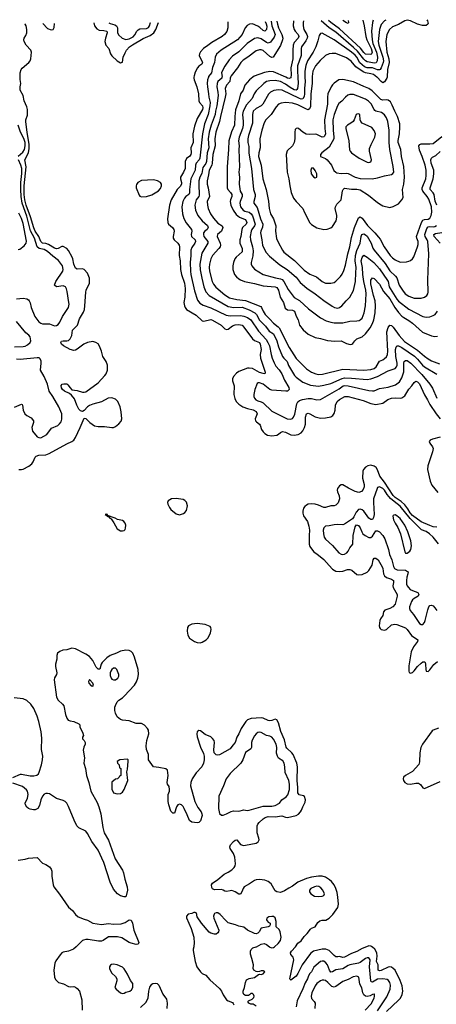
# Model space of a CAD drawing. Header units: inches. Extents: x 1649636 to 1815363, y 506543 to 641975.
# Tile 312 of 656: x 1670428 to 1675226, y 629338 to 640662. Entities that reach past the tile are written whole.
import ezdxf

# ---------------------------------------------------------------- set-up
doc = ezdxf.new("R2010")
doc.units = ezdxf.units.IN
doc.header["$MEASUREMENT"] = 0
for name, color, linetype in [('B6672', 7, 'Continuous'), ('B6673', 7, 'Continuous'), ('B6674', 7, 'Continuous')]:
    doc.layers.add(name, color=color, linetype=linetype)

msp = doc.modelspace()

# ---------------------------------------------------------------- linework, layer by layer
at = {"layer": 'B6672', "color": 5}
for points, elevation in [([(1671077, 630000), (1671048, 629972), (1670991, 629950), (1670930, 629937), (1670912, 629928), (1670893, 629907), (1670843, 629837), (1670832, 629810), (1670823, 629730), (1670830, 629650), (1670842, 629622), (1670876, 629590), (1670932, 629572), (1670990, 629544), (1671010, 629539), (1671050, 629541), (1671070, 629534), (1671090, 629521), (1671117, 629490), (1671144, 629390), (1671148, 629270)], 520), ([(1672434, 630000), (1672424, 629970), (1672425, 629955), (1672447, 629830), (1672469, 629770), (1672510, 629710), (1672530, 629692), (1672570, 629672), (1672619, 629619), (1672730, 629520), (1672750, 629490), (1672770, 629447), (1672811, 629390), (1672830, 629376), (1672877, 629357), (1672888, 629348), (1672893, 629333)], 540), ([(1673150, 629318), (1673118, 629338), (1673090, 629338), (1673066, 629350), (1673056, 629370), (1673062, 629378), (1673105, 629395), (1673125, 629415), (1673129, 629430), (1673121, 629450), (1673110, 629461), (1673090, 629461), (1673075, 629445), (1673061, 629439), (1673030, 629437), (1673009, 629449), (1673002, 629470), (1673002, 629490), (1673016, 629530), (1673027, 629590), (1673041, 629619), (1673070, 629636), (1673130, 629646), (1673179, 629681), (1673190, 629685), (1673210, 629682), (1673232, 629688), (1673249, 629710), (1673230, 629723), (1673210, 629724), (1673190, 629714), (1673170, 629711), (1673150, 629716), (1673126, 629730), (1673118, 629750), (1673121, 629790), (1673103, 629863), (1673085, 629915), (1673086, 629950), (1673093, 629967), (1673114, 629986), (1673150, 629997), (1673156, 630000)], 540), ([(1673303, 630000), (1673310, 629994), (1673330, 629987), (1673349, 629991), (1673361, 630000)], 540), ([(1674423, 630000), (1674370, 629981), (1674310, 629943), (1674250, 629921), (1674170, 629881), (1674150, 629876), (1674110, 629889), (1674090, 629883), (1674070, 629884), (1674050, 629898), (1673990, 629956), (1673953, 629973), (1673910, 629972), (1673810, 629949), (1673778, 629922), (1673681, 629790), (1673630, 629691), (1673610, 629663), (1673550, 629614), (1673541, 629621), (1673539, 629630), (1673584, 629850), (1673578, 629878), (1673551, 629911), (1673548, 629930), (1673558, 629950), (1673603, 629997), (1673605, 630000)], 520), ([(1674650, 629256), (1674790, 629384), (1674812, 629410), (1674831, 629450), (1674841, 629490), (1674832, 629550), (1674809, 629610), (1674750, 629730), (1674730, 629751), (1674710, 629764), (1674690, 629768), (1674670, 629764), (1674590, 629727), (1674570, 629724), (1674557, 629730), (1674555, 629790), (1674536, 629830), (1674546, 629890), (1674542, 629930), (1674516, 629970), (1674490, 629996), (1674482, 630000)], 520), ([(1674550, 629264), (1674656, 629424), (1674694, 629510), (1674697, 629557), (1674691, 629590), (1674673, 629613), (1674661, 629621), (1674610, 629632), (1674550, 629627), (1674490, 629594), (1674477, 629597), (1674470, 629606), (1674457, 629770), (1674462, 629850), (1674450, 629871), (1674430, 629871), (1674410, 629863), (1674350, 629818), (1674331, 629811), (1674230, 629792), (1674210, 629785), (1674150, 629747), (1674070, 629733), (1674030, 629711), (1674010, 629708), (1673994, 629730), (1673973, 629793), (1673955, 629815), (1673930, 629832), (1673910, 629835), (1673890, 629829), (1673814, 629766), (1673788, 629712), (1673769, 629690), (1673755, 629665), (1673743, 629630), (1673716, 629584), (1673690, 629515), (1673624, 629376), (1673610, 629309)], 540), ([(1674408, 629272), (1674477, 629343), (1674511, 629410), (1674515, 629430), (1674513, 629453), (1674510, 629456), (1674490, 629452), (1674464, 629436), (1674430, 629428), (1674410, 629433), (1674390, 629448), (1674379, 629470), (1674368, 629528), (1674343, 629570), (1674335, 629650), (1674310, 629662), (1674268, 629652), (1674210, 629622), (1674150, 629601), (1674070, 629541), (1674050, 629536), (1674023, 629543), (1673976, 629590), (1673950, 629610), (1673930, 629616), (1673910, 629616), (1673890, 629608), (1673850, 629577), (1673830, 629551), (1673793, 629470), (1673784, 629430), (1673790, 629403), (1673820, 629370), (1673832, 629350), (1673828, 629290)], 560), ([(1671821, 629299), (1671880, 629360), (1671906, 629410), (1671915, 629490), (1671927, 629533), (1671950, 629568), (1671963, 629577), (1671990, 629582), (1672010, 629576), (1672030, 629557), (1672075, 629455), (1672118, 629398), (1672125, 629350), (1672122, 629290)], 520)]:
    msp.add_lwpolyline(points, dxfattribs=dict(at, elevation=elevation))
at = {"layer": 'B6672', "color": 5, "elevation": 540}
msp.add_lwpolyline([(1671510, 629798), (1671486, 629794), (1671473, 629787), (1671464, 629770), (1671462, 629750), (1671468, 629730), (1671490, 629695), (1671530, 629658), (1671546, 629630), (1671546, 629606), (1671525, 629530), (1671538, 629510), (1671590, 629471), (1671610, 629463), (1671630, 629467), (1671650, 629477), (1671695, 629490), (1671716, 629504), (1671729, 629530), (1671730, 629575), (1671705, 629610), (1671670, 629684), (1671630, 629744), (1671610, 629764), (1671552, 629792)], close=True, dxfattribs=at)
at = {"layer": 'B6673', "color": 5}
for points, elevation in [([(1670419, 635490), (1670450, 635488), (1670470, 635492), (1670533, 635527), (1670567, 635553), (1670584, 635576), (1670605, 635630), (1670617, 635643), (1670648, 635652), (1670730, 635658), (1670769, 635671), (1670970, 635785), (1671030, 635809), (1671050, 635825), (1671070, 635856), (1671125, 635970), (1671170, 636078), (1671190, 636075), (1671235, 636030), (1671291, 635991), (1671330, 635983), (1671404, 635984), (1671490, 635973), (1671510, 635973), (1671530, 635982), (1671570, 636014), (1671597, 636043), (1671604, 636070), (1671597, 636150), (1671584, 636210), (1671558, 636270), (1671530, 636297), (1671490, 636312), (1671448, 636310), (1671370, 636267), (1671270, 636240), (1671230, 636223), (1671209, 636210), (1671170, 636169), (1671150, 636157), (1671130, 636162), (1671110, 636182), (1671085, 636230), (1671060, 636300), (1671025, 636345), (1671003, 636363), (1670944, 636390), (1670921, 636410), (1670910, 636426), (1670907, 636453), (1670919, 636470), (1670935, 636475), (1670970, 636474), (1670984, 636464), (1671008, 636428), (1671030, 636406), (1671090, 636398), (1671150, 636378), (1671170, 636377), (1671190, 636381), (1671330, 636487), (1671408, 636570), (1671422, 636590), (1671440, 636630), (1671440, 636690), (1671424, 636730), (1671384, 636790), (1671371, 636850), (1671347, 636907), (1671330, 636932), (1671306, 636950), (1671270, 636960), (1671210, 636951), (1671167, 636930), (1671090, 636873), (1671070, 636862), (1671050, 636859), (1671009, 636869), (1670933, 636910), (1670911, 636930), (1670902, 636950), (1670910, 636963), (1670930, 636969), (1670970, 636967), (1670990, 636974), (1671010, 636990), (1671027, 637030), (1671037, 637090), (1671093, 637150), (1671117, 637223), (1671162, 637298), (1671174, 637330), (1671180, 637370), (1671189, 637530), (1671193, 637550), (1671231, 637630), (1671232, 637690), (1671210, 637747), (1671170, 637789), (1671150, 637796), (1671090, 637793), (1671070, 637804), (1671052, 637850), (1671040, 637910), (1671032, 637930), (1670990, 638009), (1670971, 638031), (1670930, 638053), (1670913, 638053), (1670870, 638030), (1670850, 638026), (1670830, 638033), (1670758, 638078), (1670730, 638087), (1670690, 638093), (1670670, 638109), (1670648, 638170), (1670608, 638230), (1670590, 638267), (1670554, 638394), (1670503, 638530), (1670488, 638590), (1670481, 638650), (1670481, 638750), (1670502, 638970), (1670486, 639050), (1670529, 639131), (1670538, 639182), (1670539, 639230), (1670514, 639366), (1670498, 639490), (1670499, 639510), (1670517, 639563), (1670517, 639630), (1670510, 639661), (1670480, 639730), (1670469, 639789), (1670433, 639850), (1670432, 639890), (1670443, 639930), (1670435, 639975), (1670435, 640000)], 520), ([(1672435, 640000), (1672434, 639990), (1672437, 639970), (1672468, 639888), (1672487, 639810), (1672490, 639730), (1672499, 639710), (1672533, 639670), (1672537, 639650), (1672534, 639630), (1672473, 639527), (1672441, 639439), (1672421, 639350), (1672424, 639250), (1672397, 639190), (1672402, 639130), (1672398, 639110), (1672386, 639094), (1672350, 639065), (1672333, 639030), (1672332, 638950), (1672315, 638910), (1672279, 638850), (1672278, 638830), (1672291, 638790), (1672291, 638769), (1672276, 638744), (1672242, 638710), (1672173, 638590), (1672155, 638530), (1672131, 638370), (1672133, 638330), (1672141, 638310), (1672189, 638270), (1672202, 638250), (1672205, 638230), (1672194, 638170), (1672195, 638150), (1672206, 638130), (1672250, 638090), (1672263, 638070), (1672267, 638050), (1672263, 637950), (1672276, 637890), (1672280, 637790), (1672293, 637730), (1672325, 637630), (1672334, 637570), (1672330, 637470), (1672320, 637410), (1672324, 637370), (1672333, 637350), (1672350, 637329), (1672462, 637262), (1672530, 637199), (1672550, 637196), (1672630, 637212), (1672650, 637208), (1672747, 637150), (1672790, 637106), (1672810, 637097), (1672830, 637103), (1672880, 637140), (1672910, 637153), (1672950, 637158), (1672988, 637148), (1673010, 637124), (1673109, 636990), (1673132, 636972), (1673190, 636948), (1673199, 636930), (1673209, 636870), (1673197, 636810), (1673200, 636770), (1673248, 636630), (1673253, 636607), (1673250, 636590), (1673230, 636592), (1673190, 636606), (1673110, 636649), (1673070, 636655), (1673050, 636653), (1672950, 636614), (1672923, 636597), (1672890, 636560), (1672878, 636530), (1672877, 636510), (1672899, 636450), (1672893, 636350), (1672904, 636304), (1672920, 636270), (1672950, 636239), (1672996, 636210), (1673050, 636190), (1673115, 636175), (1673150, 636156), (1673161, 636130), (1673140, 636070), (1673143, 636050), (1673155, 636035), (1673190, 636010), (1673199, 635999), (1673214, 635950), (1673230, 635921), (1673250, 635902), (1673282, 635882), (1673330, 635875), (1673390, 635883), (1673410, 635894), (1673430, 635915), (1673453, 635927), (1673490, 635919), (1673550, 635888), (1673590, 635883), (1673634, 635890), (1673670, 635911), (1673690, 635934), (1673709, 635970), (1673718, 636010), (1673718, 636090), (1673730, 636128), (1673750, 636135), (1673770, 636129), (1673830, 636095), (1673890, 636079), (1673950, 636081), (1674010, 636095), (1674034, 636110), (1674049, 636131), (1674059, 636170), (1674063, 636230), (1674083, 636270), (1674110, 636294), (1674172, 636328), (1674210, 636330), (1674382, 636282), (1674470, 636246), (1674530, 636237), (1674608, 636252), (1674666, 636294), (1674710, 636310), (1674750, 636313), (1674810, 636308), (1674830, 636312), (1674863, 636337), (1674908, 636412), (1674943, 636450), (1674970, 636489), (1674990, 636503), (1675010, 636497), (1675030, 636473), (1675090, 636347), (1675125, 636290), (1675150, 636237), (1675223, 636130), (1675270, 636073)], 520), ([(1672601, 640000), (1672590, 639970), (1672586, 639930), (1672590, 639890), (1672603, 639810), (1672605, 639770), (1672621, 639710), (1672619, 639670), (1672599, 639570), (1672557, 639463), (1672532, 639348), (1672503, 639070), (1672493, 639050), (1672459, 639010), (1672451, 638990), (1672447, 638930), (1672400, 638830), (1672384, 638710), (1672385, 638670), (1672374, 638650), (1672342, 638630), (1672326, 638610), (1672308, 638570), (1672296, 638510), (1672301, 638430), (1672317, 638377), (1672345, 638325), (1672408, 638250), (1672411, 638230), (1672403, 638190), (1672406, 638170), (1672447, 638130), (1672453, 638110), (1672445, 638090), (1672410, 638042), (1672398, 638010), (1672399, 637950), (1672393, 637870), (1672395, 637770), (1672398, 637730), (1672442, 637542), (1672475, 637435), (1672503, 637403), (1672539, 637379), (1672630, 637349), (1672804, 637264), (1672850, 637256), (1672970, 637260), (1673010, 637253), (1673050, 637237), (1673090, 637209), (1673179, 637079), (1673265, 636985), (1673287, 636950), (1673304, 636910), (1673322, 636810), (1673334, 636770), (1673357, 636717), (1673378, 636678), (1673415, 636635), (1673445, 636590), (1673477, 636517), (1673528, 636430), (1673531, 636410), (1673511, 636390), (1673492, 636388), (1673330, 636402), (1673309, 636409), (1673230, 636470), (1673190, 636486), (1673173, 636487), (1673164, 636476), (1673137, 636410), (1673123, 636350), (1673124, 636330), (1673130, 636310), (1673147, 636290), (1673170, 636277), (1673210, 636267), (1673230, 636255), (1673330, 636160), (1673507, 636070), (1673550, 636066), (1673570, 636076), (1673582, 636090), (1673596, 636124), (1673618, 636242), (1673632, 636268), (1673650, 636281), (1673686, 636294), (1673750, 636305), (1673790, 636304), (1673850, 636290), (1673890, 636293), (1674105, 636415), (1674151, 636449), (1674170, 636454), (1674210, 636451), (1674450, 636396), (1674490, 636392), (1674510, 636395), (1674570, 636422), (1674670, 636436), (1674757, 636463), (1674802, 636498), (1674830, 636544), (1674850, 636610), (1674850, 636710), (1674857, 636730), (1674870, 636743), (1674890, 636741), (1674933, 636713), (1675060, 636580), (1675151, 636470), (1675183, 636423), (1675230, 636308)], 540), ([(1672757, 640000), (1672755, 639990), (1672711, 639950), (1672703, 639930), (1672697, 639890), (1672710, 639830), (1672712, 639790), (1672698, 639670), (1672682, 639610), (1672678, 639570), (1672632, 639450), (1672610, 639370), (1672599, 639290), (1672605, 639190), (1672586, 639130), (1672579, 639030), (1672572, 639008), (1672537, 638963), (1672526, 638894), (1672503, 638850), (1672492, 638810), (1672490, 638770), (1672496, 638644), (1672492, 638628), (1672461, 638590), (1672446, 638530), (1672452, 638472), (1672480, 638410), (1672529, 638349), (1672590, 638293), (1672599, 638270), (1672586, 638250), (1672561, 638230), (1672546, 638210), (1672543, 638190), (1672548, 638170), (1672595, 638110), (1672595, 638090), (1672525, 637975), (1672503, 637850), (1672505, 637785), (1672525, 637690), (1672549, 637590), (1672572, 637532), (1672610, 637488), (1672830, 637362), (1672892, 637352), (1672990, 637357), (1673070, 637325), (1673137, 637290), (1673153, 637273), (1673190, 637205), (1673259, 637139), (1673301, 637081), (1673350, 637047), (1673388, 636970), (1673410, 636901), (1673454, 636790), (1673468, 636768), (1673507, 636730), (1673524, 636684), (1673594, 636570), (1673612, 636550), (1673690, 636494), (1673777, 636457), (1673870, 636446), (1673930, 636457), (1674010, 636479), (1674143, 636537), (1674170, 636543), (1674250, 636540), (1674430, 636523), (1674470, 636530), (1674550, 636557), (1674670, 636624), (1674730, 636641), (1674750, 636652), (1674766, 636670), (1674773, 636687), (1674773, 636710), (1674759, 636790), (1674757, 636870), (1674763, 636897), (1674770, 636909), (1674790, 636909), (1674830, 636891), (1674973, 636793), (1675010, 636757), (1675065, 636690), (1675089, 636670), (1675230, 636585)], 560), ([(1672856, 640000), (1672852, 639990), (1672848, 639950), (1672811, 639910), (1672800, 639890), (1672796, 639870), (1672800, 639810), (1672796, 639770), (1672739, 639550), (1672729, 639490), (1672687, 639370), (1672677, 639290), (1672678, 639210), (1672654, 639110), (1672644, 639010), (1672639, 638990), (1672608, 638930), (1672602, 638878), (1672585, 638810), (1672587, 638770), (1672598, 638730), (1672613, 638630), (1672588, 638570), (1672589, 638530), (1672599, 638490), (1672626, 638430), (1672661, 638381), (1672710, 638323), (1672759, 638290), (1672767, 638270), (1672753, 638230), (1672707, 638190), (1672702, 638170), (1672736, 638090), (1672740, 638070), (1672735, 638050), (1672722, 638030), (1672648, 637950), (1672628, 637910), (1672613, 637850), (1672610, 637810), (1672614, 637770), (1672646, 637650), (1672660, 637620), (1672687, 637587), (1672790, 637498), (1672844, 637464), (1672930, 637444), (1673030, 637433), (1673203, 637363), (1673214, 637350), (1673230, 637308), (1673253, 637270), (1673310, 637218), (1673350, 637170), (1673405, 637130), (1673416, 637116), (1673530, 636891), (1673610, 636767), (1673730, 636646), (1673790, 636607), (1673838, 636590), (1673870, 636583), (1673915, 636585), (1674150, 636642), (1674390, 636631), (1674470, 636639), (1674508, 636652), (1674531, 636670), (1674570, 636735), (1674610, 636751), (1674630, 636765), (1674650, 636786), (1674664, 636810), (1674669, 636850), (1674657, 637070), (1674670, 637122), (1674690, 637147), (1674710, 637145), (1674730, 637127), (1674797, 637030), (1674860, 636960), (1675010, 636862), (1675090, 636791), (1675130, 636762), (1675170, 636740), (1675264, 636704)], 580), ([(1673114, 640000), (1673074, 639970), (1673020, 639910), (1673001, 639850), (1672970, 639810), (1672950, 639730), (1672914, 639626), (1672904, 639550), (1672903, 639450), (1672866, 639374), (1672836, 639270), (1672833, 639170), (1672818, 638970), (1672819, 638730), (1672826, 638710), (1672856, 638676), (1672869, 638650), (1672871, 638630), (1672855, 638590), (1672853, 638570), (1672860, 638530), (1672887, 638470), (1672922, 638422), (1672961, 638390), (1673023, 638363), (1673035, 638350), (1673042, 638330), (1673036, 638310), (1672994, 638270), (1672985, 638250), (1672974, 638170), (1672963, 638130), (1672962, 638090), (1672989, 638030), (1672988, 637992), (1672922, 637930), (1672907, 637910), (1672890, 637870), (1672883, 637830), (1672883, 637790), (1672903, 637730), (1672923, 637703), (1672950, 637681), (1672970, 637669), (1673017, 637650), (1673130, 637627), (1673230, 637600), (1673370, 637590), (1673390, 637582), (1673410, 637550), (1673426, 637470), (1673465, 637410), (1673485, 637345), (1673510, 637325), (1673570, 637321), (1673591, 637311), (1673610, 637252), (1673634, 637210), (1673649, 637150), (1673694, 637094), (1673750, 637044), (1673830, 637005), (1673890, 636995), (1673971, 636971), (1674056, 636964), (1674130, 636969), (1674190, 636937), (1674232, 636928), (1674251, 636929), (1674264, 636936), (1674288, 636970), (1674310, 636990), (1674370, 637016), (1674410, 637050), (1674462, 637118), (1674490, 637169), (1674506, 637210), (1674521, 637290), (1674527, 637370), (1674522, 637430), (1674503, 637490), (1674470, 637625), (1674473, 637667), (1674490, 637694), (1674510, 637685), (1674570, 637619), (1674616, 637536), (1674690, 637450), (1674747, 637350), (1674790, 637294), (1674830, 637253), (1674850, 637236), (1674910, 637203), (1674950, 637173), (1675067, 637067), (1675170, 637024), (1675210, 637017), (1675239, 637021)], 620), ([(1673629, 640000), (1673633, 639930), (1673628, 639872), (1673621, 639859), (1673610, 639851), (1673590, 639856), (1673543, 639883), (1673490, 639922), (1673430, 639952), (1673370, 639961), (1673310, 639960), (1673270, 639952), (1673240, 639930), (1673150, 639844), (1673129, 639811), (1673104, 639756), (1673039, 639681), (1673003, 639610), (1672992, 639570), (1673002, 639490), (1673002, 639450), (1672992, 639410), (1672954, 639310), (1672947, 639270), (1672956, 639210), (1672953, 639170), (1672958, 638970), (1672952, 638910), (1672959, 638850), (1672956, 638770), (1672965, 638690), (1672989, 638650), (1672991, 638630), (1672965, 638570), (1672962, 638550), (1672972, 638510), (1673000, 638470), (1673020, 638460), (1673070, 638449), (1673094, 638430), (1673107, 638407), (1673138, 638310), (1673133, 638290), (1673101, 638250), (1673092, 638230), (1673082, 638170), (1673086, 638130), (1673108, 638050), (1673115, 638005), (1673113, 637947), (1673092, 637870), (1673093, 637850), (1673100, 637830), (1673131, 637791), (1673230, 637733), (1673373, 637693), (1673430, 637682), (1673450, 637672), (1673471, 637650), (1673520, 637560), (1673590, 637467), (1673650, 637434), (1673755, 637335), (1673890, 637234), (1673959, 637199), (1674010, 637182), (1674050, 637176), (1674150, 637174), (1674230, 637193), (1674310, 637197), (1674336, 637204), (1674350, 637210), (1674370, 637230), (1674396, 637290), (1674410, 637370), (1674419, 637510), (1674413, 637550), (1674389, 637649), (1674378, 637730), (1674376, 637810), (1674359, 637890), (1674370, 637927), (1674390, 637954), (1674430, 637932), (1674505, 637870), (1674570, 637796), (1674663, 637663), (1674671, 637650), (1674684, 637590), (1674693, 637570), (1674769, 637449), (1674790, 637426), (1674910, 637334), (1675070, 637249), (1675110, 637241), (1675150, 637246), (1675190, 637259), (1675212, 637270), (1675238, 637310)], 640), ([(1673713, 640000), (1673715, 639950), (1673708, 639872), (1673709, 639810), (1673703, 639777), (1673690, 639750), (1673670, 639747), (1673650, 639756), (1673450, 639850), (1673410, 639854), (1673354, 639846), (1673317, 639830), (1673293, 639807), (1673227, 639690), (1673207, 639673), (1673150, 639642), (1673118, 639610), (1673107, 639570), (1673110, 639470), (1673061, 639330), (1673056, 639290), (1673057, 639250), (1673065, 639205), (1673067, 639127), (1673099, 638950), (1673119, 638710), (1673140, 638650), (1673141, 638630), (1673124, 638570), (1673126, 638550), (1673162, 638502), (1673201, 638370), (1673227, 638310), (1673225, 638275), (1673204, 638230), (1673200, 638210), (1673217, 638130), (1673223, 638070), (1673230, 638050), (1673265, 637985), (1673303, 637943), (1673424, 637844), (1673509, 637790), (1673610, 637700), (1673658, 637638), (1673734, 637574), (1673830, 637509), (1673930, 637431), (1674026, 637366), (1674053, 637350), (1674090, 637345), (1674110, 637351), (1674139, 637370), (1674187, 637430), (1674230, 637470), (1674272, 637548), (1674296, 637650), (1674297, 637750), (1674302, 637810), (1674292, 637890), (1674294, 637950), (1674312, 638008), (1674350, 638090), (1674362, 638170), (1674369, 638190), (1674390, 638198), (1674410, 638189), (1674431, 638171), (1674476, 638090), (1674496, 638036), (1674510, 638013), (1674636, 637856), (1674692, 637772), (1674754, 637714), (1674772, 637692), (1674798, 637610), (1674835, 637550), (1674868, 637510), (1674910, 637481), (1674970, 637458), (1675050, 637458), (1675089, 637471), (1675115, 637490), (1675127, 637510), (1675132, 637530), (1675127, 637670), (1675138, 637970), (1675127, 638110), (1675122, 638130), (1675098, 638170), (1675094, 638190), (1675118, 638262), (1675130, 638281), (1675150, 638284), (1675190, 638279), (1675210, 638282), (1675226, 638294)], 660), ([(1673795, 640000), (1673796, 639930), (1673782, 639810), (1673775, 639665), (1673765, 639635), (1673750, 639627), (1673730, 639632), (1673630, 639681), (1673570, 639700), (1673490, 639709), (1673438, 639702), (1673410, 639689), (1673380, 639660), (1673324, 639570), (1673264, 639510), (1673244, 639476), (1673216, 639390), (1673194, 639290), (1673196, 639190), (1673180, 639130), (1673179, 639090), (1673209, 638990), (1673228, 638830), (1673265, 638710), (1673294, 638574), (1673299, 638490), (1673318, 638430), (1673351, 638370), (1673376, 638290), (1673372, 638228), (1673386, 638146), (1673403, 638103), (1673454, 638010), (1673470, 637990), (1673593, 637893), (1673703, 637783), (1673770, 637737), (1673844, 637704), (1673910, 637649), (1673950, 637632), (1673970, 637630), (1674010, 637630), (1674050, 637641), (1674070, 637653), (1674124, 637710), (1674143, 637737), (1674162, 637778), (1674181, 637839), (1674208, 637970), (1674230, 638048), (1674250, 638157), (1674283, 638270), (1674330, 638383), (1674350, 638394), (1674370, 638380), (1674433, 638293), (1674518, 638210), (1674561, 638161), (1674578, 638138), (1674626, 638050), (1674695, 637950), (1674722, 637922), (1674750, 637901), (1674810, 637873), (1674884, 637876), (1674910, 637883), (1674930, 637894), (1674950, 637910), (1674966, 637934), (1675010, 638051), (1675015, 638075), (1675015, 638110), (1675000, 638150), (1674999, 638170), (1675053, 638330), (1675070, 638356), (1675090, 638364), (1675131, 638369), (1675150, 638378), (1675167, 638410), (1675173, 638447), (1675169, 638510), (1675139, 638599), (1675122, 638630), (1675071, 638690), (1675063, 638710), (1675064, 638730), (1675104, 638830), (1675109, 638870), (1675108, 638930), (1675097, 638990), (1675064, 639090), (1675030, 639162), (1675026, 639210), (1675035, 639225), (1675050, 639233), (1675150, 639233), (1675190, 639239), (1675290, 639319)], 680), ([(1673551, 640000), (1673550, 639994), (1673530, 639986), (1673510, 639991), (1673491, 640000)], 620), ([(1674658, 640000), (1674657, 639990), (1674630, 639947), (1674610, 639937), (1674590, 639950), (1674545, 640000)], 680), ([(1670410, 639093), (1670463, 639137), (1670485, 639170), (1670492, 639210), (1670490, 639250), (1670477, 639297), (1670437, 639370), (1670409, 639450)], 540), ([(1670390, 637453), (1670470, 637459), (1670510, 637451), (1670530, 637441), (1670537, 637430), (1670550, 637405), (1670562, 637350), (1670602, 637250), (1670647, 637187), (1670670, 637170), (1670690, 637164), (1670770, 637164), (1670830, 637140), (1670850, 637145), (1670870, 637157), (1670890, 637185), (1670920, 637250), (1670989, 637350), (1670997, 637390), (1670995, 637410), (1670974, 637534), (1670967, 637567), (1670956, 637590), (1670930, 637600), (1670850, 637590), (1670830, 637610), (1670844, 637650), (1670923, 637770), (1670929, 637790), (1670921, 637830), (1670874, 637894), (1670810, 637942), (1670750, 637997), (1670710, 638017), (1670651, 638031), (1670628, 638048), (1670599, 638150), (1670554, 638234), (1670510, 638401), (1670456, 638550), (1670445, 638630), (1670441, 638710), (1670443, 638790), (1670453, 638893), (1670453, 638950), (1670442, 638990), (1670413, 639050)], 540), ([(1675232, 638530), (1675214, 638574), (1675200, 638650), (1675190, 638670), (1675156, 638710), (1675153, 638730), (1675189, 638830), (1675197, 638890), (1675196, 638930), (1675168, 639010), (1675164, 639050), (1675169, 639071), (1675180, 639080), (1675219, 639101), (1675270, 639147)], 660), ([(1670410, 638018), (1670430, 638022), (1670479, 638061), (1670502, 638090), (1670505, 638115), (1670470, 638316), (1670450, 638377), (1670417, 638437)], 560), ([(1675268, 638090), (1675200, 638170), (1675197, 638190), (1675217, 638203), (1675290, 638216)], 640), ([(1670370, 636901), (1670470, 636903), (1670490, 636907), (1670517, 636923), (1670547, 636950), (1670558, 636970), (1670550, 637015), (1670534, 637034), (1670500, 637060), (1670390, 637191)], 540), ([(1670370, 636204), (1670450, 636239), (1670456, 636236), (1670461, 636230), (1670468, 636170), (1670489, 636130), (1670511, 636111), (1670561, 636082), (1670586, 636050), (1670588, 636030), (1670568, 635970), (1670576, 635930), (1670630, 635866), (1670650, 635855), (1670670, 635854), (1670740, 635890), (1670795, 635965), (1670866, 635994), (1670888, 636012), (1670904, 636036), (1670913, 636067), (1670915, 636130), (1670880, 636210), (1670810, 636330), (1670768, 636390), (1670750, 636470), (1670710, 636560), (1670668, 636630), (1670677, 636710), (1670674, 636734), (1670663, 636763), (1670651, 636771), (1670630, 636774), (1670435, 636755), (1670390, 636756)], 540), ([(1675270, 635859), (1675182, 635838), (1675155, 635825), (1675142, 635810), (1675151, 635790), (1675183, 635750), (1675191, 635730), (1675182, 635690), (1675126, 635530), (1675125, 635490), (1675153, 635353), (1675173, 635310), (1675243, 635223)], 520), ([(1675230, 634826), (1675190, 634831), (1675150, 634843), (1675050, 634887), (1674950, 634959), (1674923, 634990), (1674897, 635037), (1674862, 635082), (1674819, 635119), (1674750, 635168), (1674729, 635190), (1674630, 635343), (1674574, 635410), (1674550, 635483), (1674534, 635510), (1674510, 635527), (1674470, 635537), (1674436, 635530), (1674410, 635515), (1674386, 635490), (1674379, 635470), (1674377, 635390), (1674395, 635315), (1674395, 635290), (1674383, 635257), (1674364, 635236), (1674335, 635225), (1674290, 635234), (1674213, 635273), (1674150, 635312), (1674130, 635314), (1674110, 635302), (1674087, 635270), (1674083, 635250), (1674086, 635230), (1674106, 635186), (1674111, 635150), (1674095, 635105), (1674070, 635080), (1674050, 635072), (1674010, 635069), (1673950, 635050), (1673930, 635051), (1673870, 635077), (1673830, 635089), (1673790, 635093), (1673751, 635089), (1673730, 635080), (1673710, 635062), (1673698, 635042), (1673688, 635010), (1673688, 634988), (1673696, 634956), (1673742, 634890), (1673758, 634838), (1673764, 634790), (1673760, 634730), (1673763, 634630), (1673770, 634604), (1673810, 634546), (1673870, 634504), (1673930, 634455), (1673990, 634383), (1674030, 634343), (1674070, 634321), (1674110, 634315), (1674150, 634321), (1674202, 634338), (1674230, 634338), (1674251, 634331), (1674310, 634282), (1674330, 634277), (1674370, 634281), (1674430, 634308), (1674450, 634327), (1674485, 634390), (1674497, 634450), (1674510, 634468), (1674530, 634470), (1674556, 634450), (1674602, 634370), (1674610, 634350), (1674618, 634290), (1674630, 634264), (1674650, 634247), (1674710, 634227), (1674733, 634213), (1674733, 634190), (1674725, 634150), (1674727, 634130), (1674775, 634050), (1674776, 634030), (1674761, 633970), (1674750, 633941), (1674726, 633910), (1674690, 633889), (1674633, 633870), (1674617, 633850), (1674608, 633810), (1674582, 633770), (1674574, 633750), (1674568, 633690), (1674571, 633671), (1674578, 633658), (1674591, 633650), (1674630, 633641), (1674650, 633647), (1674710, 633702), (1674749, 633711), (1674770, 633707), (1674870, 633667), (1674890, 633648), (1674938, 633578), (1675011, 633530), (1675009, 633510), (1674963, 633450), (1674937, 633390), (1674910, 633230), (1674909, 633169), (1674913, 633153), (1674930, 633146), (1674950, 633154), (1674970, 633172), (1675010, 633224), (1675050, 633263), (1675070, 633277), (1675078, 633278), (1675090, 633278), (1675096, 633270), (1675101, 633250), (1675103, 633190), (1675109, 633169), (1675130, 633167), (1675150, 633185), (1675195, 633245), (1675239, 633281)], 520), ([(1675250, 634632), (1675189, 634710), (1675148, 634750), (1675110, 634775), (1675055, 634795), (1675034, 634814), (1674924, 634924), (1674810, 635068), (1674739, 635119), (1674696, 635156), (1674660, 635200), (1674630, 635249), (1674610, 635269), (1674570, 635288), (1674550, 635280), (1674543, 635270), (1674503, 635150), (1674501, 635110), (1674509, 634971), (1674504, 634936), (1674490, 634912), (1674470, 634913), (1674450, 634930), (1674390, 635011), (1674370, 635026), (1674350, 635032), (1674330, 635027), (1674301, 634999), (1674276, 634944), (1674259, 634921), (1674170, 634859), (1674150, 634854), (1674090, 634857), (1674050, 634853), (1673990, 634839), (1673950, 634836), (1673941, 634830), (1673930, 634817), (1673924, 634790), (1673926, 634750), (1673936, 634710), (1673950, 634687), (1674030, 634615), (1674103, 634530), (1674130, 634513), (1674150, 634510), (1674170, 634516), (1674195, 634530), (1674210, 634548), (1674231, 634589), (1674263, 634630), (1674269, 634730), (1674292, 634828), (1674308, 634852), (1674330, 634846), (1674350, 634816), (1674368, 634770), (1674381, 634750), (1674406, 634730), (1674450, 634707), (1674470, 634706), (1674490, 634722), (1674530, 634784), (1674550, 634784), (1674570, 634770), (1674608, 634730), (1674631, 634691), (1674673, 634570), (1674685, 634510), (1674715, 634450), (1674733, 634373), (1674744, 634350), (1674776, 634336), (1674869, 634329), (1674895, 634315), (1674900, 634310), (1674899, 634290), (1674887, 634250), (1674881, 634210), (1674884, 634170), (1674891, 634150), (1674904, 634130), (1674925, 634110), (1674950, 634095), (1675012, 634072), (1675023, 634050), (1675018, 634030), (1674970, 634005), (1674952, 633990), (1674940, 633970), (1674918, 633910), (1674917, 633890), (1674926, 633866), (1674962, 633822), (1675030, 633716), (1675050, 633704), (1675070, 633707), (1675090, 633730), (1675098, 633750), (1675126, 633874), (1675139, 633910), (1675150, 633923), (1675170, 633930), (1675190, 633921), (1675210, 633899), (1675230, 633865)], 540), ([(1673605, 630000), (1673630, 630039), (1673670, 630066), (1673703, 630117), (1673738, 630150), (1673778, 630202), (1673790, 630212), (1673831, 630230), (1673862, 630278), (1673884, 630296), (1673910, 630304), (1673953, 630307), (1673990, 630329), (1674035, 630370), (1674090, 630450), (1674099, 630490), (1674093, 630570), (1674084, 630624), (1674070, 630670), (1674051, 630711), (1674020, 630750), (1673997, 630770), (1673950, 630798), (1673910, 630812), (1673870, 630813), (1673790, 630801), (1673730, 630785), (1673630, 630743), (1673570, 630697), (1673526, 630674), (1673479, 630641), (1673430, 630624), (1673390, 630633), (1673370, 630644), (1673323, 630723), (1673290, 630749), (1673250, 630764), (1673190, 630773), (1673150, 630770), (1673130, 630762), (1673076, 630724), (1673014, 630690), (1673000, 630670), (1672987, 630630), (1672970, 630603), (1672950, 630604), (1672910, 630630), (1672870, 630645), (1672850, 630644), (1672810, 630634), (1672790, 630638), (1672770, 630652), (1672750, 630659), (1672670, 630654), (1672647, 630667), (1672640, 630680), (1672637, 630710), (1672648, 630732), (1672710, 630774), (1672784, 630836), (1672830, 630859), (1672870, 630885), (1672896, 630910), (1672908, 630930), (1672913, 630953), (1672905, 631030), (1672890, 631071), (1672850, 631130), (1672848, 631150), (1672856, 631170), (1672890, 631210), (1672910, 631226), (1672930, 631228), (1672970, 631175), (1673005, 631165), (1673030, 631166), (1673150, 631190), (1673173, 631207), (1673184, 631230), (1673183, 631250), (1673164, 631310), (1673164, 631390), (1673169, 631410), (1673184, 631430), (1673231, 631470), (1673254, 631486), (1673290, 631498), (1673370, 631493), (1673446, 631506), (1673488, 631488), (1673510, 631486), (1673611, 631509), (1673637, 631523), (1673662, 631550), (1673674, 631570), (1673687, 631610), (1673716, 631664), (1673719, 631690), (1673706, 631726), (1673695, 631735), (1673648, 631748), (1673630, 631770), (1673631, 631831), (1673623, 631910), (1673628, 632070), (1673620, 632110), (1673576, 632210), (1673561, 632230), (1673503, 632283), (1673495, 632295), (1673478, 632378), (1673437, 632477), (1673410, 632576), (1673390, 632610), (1673370, 632616), (1673330, 632601), (1673310, 632599), (1673290, 632603), (1673230, 632630), (1673210, 632633), (1673094, 632626), (1673050, 632610), (1673031, 632589), (1672979, 632510), (1672953, 632450), (1672927, 632410), (1672909, 632350), (1672881, 632319), (1672850, 632274), (1672730, 632208), (1672710, 632202), (1672690, 632205), (1672668, 632230), (1672665, 632265), (1672673, 632350), (1672667, 632370), (1672650, 632393), (1672630, 632412), (1672562, 632442), (1672510, 632484), (1672490, 632486), (1672472, 632470), (1672466, 632450), (1672470, 632415), (1672510, 632295), (1672543, 632223), (1672552, 632190), (1672552, 632150), (1672543, 632110), (1672525, 632070), (1672459, 632001), (1672414, 631930), (1672400, 631890), (1672394, 631850), (1672443, 631670), (1672481, 631601), (1672518, 631550), (1672527, 631530), (1672529, 631510), (1672510, 631447), (1672490, 631428), (1672470, 631425), (1672410, 631434), (1672384, 631450), (1672358, 631518), (1672323, 631590), (1672310, 631612), (1672290, 631631), (1672270, 631638), (1672248, 631630), (1672234, 631610), (1672210, 631535), (1672190, 631534), (1672170, 631559), (1672146, 631630), (1672139, 631670), (1672136, 631750), (1672152, 631788), (1672155, 631810), (1672150, 631842), (1672131, 631871), (1672125, 631890), (1672139, 631970), (1672130, 632029), (1672110, 632046), (1672030, 632062), (1671968, 632068), (1671911, 632150), (1671910, 632210), (1671889, 632269), (1671883, 632310), (1671891, 632370), (1671916, 632450), (1671913, 632490), (1671900, 632510), (1671867, 632547), (1671830, 632566), (1671770, 632567), (1671690, 632597), (1671610, 632607), (1671590, 632615), (1671550, 632645), (1671530, 632687), (1671525, 632715), (1671525, 632755), (1671530, 632776), (1671550, 632815), (1671570, 632837), (1671610, 632862), (1671630, 632880), (1671752, 633008), (1671775, 633045), (1671789, 633090), (1671796, 633130), (1671791, 633189), (1671750, 633330), (1671730, 633376), (1671710, 633395), (1671690, 633405), (1671650, 633410), (1671590, 633399), (1671544, 633376), (1671470, 633351), (1671430, 633324), (1671376, 633270), (1671365, 633250), (1671350, 633193), (1671330, 633191), (1671310, 633214), (1671270, 633291), (1671230, 633336), (1671190, 633364), (1671070, 633427), (1671030, 633433), (1670970, 633415), (1670926, 633410), (1670890, 633394), (1670865, 633375), (1670855, 633350), (1670854, 633306), (1670842, 633250), (1670842, 633222), (1670856, 633150), (1670851, 633130), (1670830, 633093), (1670826, 633070), (1670852, 632870), (1670870, 632834), (1670920, 632790), (1670936, 632770), (1670956, 632670), (1670970, 632630), (1670987, 632607), (1671010, 632596), (1671052, 632590), (1671110, 632562), (1671122, 632550), (1671122, 632530), (1671157, 632457), (1671162, 632430), (1671152, 632410), (1671152, 632390), (1671170, 632372), (1671181, 632350), (1671181, 632330), (1671165, 632295), (1671158, 632262), (1671174, 632174), (1671167, 632110), (1671184, 632050), (1671197, 631970), (1671226, 631890), (1671249, 631790), (1671319, 631659), (1671339, 631610), (1671362, 631530), (1671385, 631370), (1671402, 631310), (1671450, 631226), (1671527, 631010), (1671610, 630880), (1671623, 630850), (1671637, 630777), (1671665, 630690), (1671670, 630650), (1671656, 630584), (1671650, 630573), (1671630, 630572), (1671590, 630587), (1671554, 630610), (1671510, 630663), (1671470, 630743), (1671397, 630970), (1671332, 631112), (1671260, 631210), (1671210, 631302), (1671190, 631327), (1671110, 631368), (1671087, 631390), (1671054, 631454), (1670990, 631614), (1670970, 631651), (1670953, 631670), (1670930, 631683), (1670850, 631706), (1670770, 631758), (1670750, 631764), (1670730, 631762), (1670710, 631753), (1670689, 631730), (1670670, 631690), (1670655, 631625), (1670636, 631590), (1670606, 631574), (1670587, 631573), (1670550, 631581), (1670530, 631589), (1670510, 631604), (1670495, 631630), (1670493, 631650), (1670518, 631710), (1670524, 631750), (1670517, 631790), (1670506, 631806), (1670462, 631842), (1670350, 631881)], 520), ([(1670350, 631947), (1670437, 631983), (1670450, 631986), (1670550, 631964), (1670590, 631965), (1670626, 631974), (1670644, 631990), (1670654, 632006), (1670678, 632090), (1670692, 632150), (1670694, 632190), (1670680, 632270), (1670682, 632398), (1670674, 632470), (1670649, 632590), (1670630, 632650), (1670590, 632740), (1670555, 632790), (1670510, 632832), (1670470, 632851), (1670364, 632864)], 520), ([(1675250, 632515), (1675190, 632491), (1675179, 632481), (1675068, 632330), (1675048, 632290), (1675035, 632230), (1675032, 632128), (1675024, 632096), (1674950, 632014), (1674869, 631971), (1674849, 631951), (1674843, 631930), (1674847, 631910), (1674863, 631890), (1674890, 631875), (1674930, 631868), (1674990, 631881), (1675020, 631880), (1675044, 631864), (1675070, 631826), (1675090, 631819), (1675270, 631899)], 520), ([(1670410, 630995), (1670490, 631007), (1670530, 631019), (1670630, 631025), (1670690, 630961), (1670730, 630945), (1670770, 630917), (1670790, 630890), (1670798, 630870), (1670797, 630810), (1670814, 630710), (1670822, 630690), (1670886, 630606), (1670990, 630455), (1671036, 630417), (1671070, 630370), (1671101, 630342), (1671170, 630315), (1671210, 630305), (1671270, 630269), (1671370, 630257), (1671450, 630266), (1671510, 630259), (1671596, 630264), (1671642, 630278), (1671690, 630308), (1671710, 630306), (1671726, 630270), (1671741, 630190), (1671801, 630050), (1671792, 630030), (1671770, 630026), (1671710, 630042), (1671689, 630050), (1671603, 630103), (1671555, 630115), (1671450, 630114), (1671390, 630071), (1671370, 630065), (1671335, 630065), (1671217, 630083), (1671190, 630083), (1671164, 630076), (1671150, 630070), (1671077, 630000)], 520), ([(1673361, 630000), (1673405, 630035), (1673432, 630070), (1673438, 630110), (1673429, 630170), (1673417, 630197), (1673382, 630230), (1673381, 630290), (1673370, 630333), (1673350, 630346), (1673330, 630349), (1673298, 630342), (1673272, 630330), (1673271, 630310), (1673277, 630297), (1673290, 630282), (1673311, 630271), (1673314, 630250), (1673304, 630236), (1673290, 630228), (1673210, 630213), (1673187, 630170), (1673170, 630155), (1673150, 630149), (1673130, 630152), (1673052, 630192), (1673010, 630224), (1672950, 630235), (1672912, 630252), (1672830, 630276), (1672800, 630300), (1672737, 630370), (1672710, 630388), (1672690, 630391), (1672670, 630382), (1672666, 630374), (1672661, 630350), (1672663, 630330), (1672720, 630190), (1672718, 630170), (1672710, 630159), (1672690, 630146), (1672670, 630143), (1672630, 630155), (1672610, 630167), (1672520, 630270), (1672470, 630342), (1672466, 630354), (1672469, 630370), (1672461, 630390), (1672450, 630395), (1672432, 630392), (1672410, 630381), (1672367, 630373), (1672347, 630353), (1672347, 630333), (1672404, 630210), (1672433, 630110), (1672439, 630041), (1672435, 630005), (1672434, 630000)], 540), ([(1673156, 630000), (1673210, 630028), (1673244, 630036), (1673270, 630027), (1673303, 630000)], 540), ([(1674482, 630000), (1674470, 630007), (1674450, 630010), (1674423, 630000)], 520)]:
    msp.add_lwpolyline(points, dxfattribs=dict(at, elevation=elevation))
for points, elevation in [([(1674150, 639976), (1674104, 639970), (1674050, 639933), (1674029, 639911), (1674015, 639890), (1673977, 639810), (1673971, 639770), (1673971, 639690), (1673938, 639510), (1673941, 639410), (1673948, 639350), (1673937, 639323), (1673930, 639315), (1673910, 639312), (1673850, 639343), (1673830, 639347), (1673770, 639342), (1673727, 639347), (1673688, 639368), (1673637, 639410), (1673630, 639414), (1673610, 639412), (1673602, 639398), (1673598, 639370), (1673598, 639290), (1673590, 639249), (1673568, 639210), (1673508, 639152), (1673496, 639110), (1673507, 638907), (1673528, 638830), (1673538, 638750), (1673553, 638673), (1673581, 638610), (1673610, 638570), (1673690, 638490), (1673706, 638446), (1673756, 638350), (1673767, 638330), (1673790, 638305), (1673850, 638269), (1673930, 638250), (1673970, 638252), (1674010, 638267), (1674030, 638284), (1674072, 638350), (1674081, 638390), (1674080, 638410), (1674059, 638490), (1674063, 638510), (1674081, 638539), (1674130, 638590), (1674146, 638694), (1674152, 638710), (1674170, 638723), (1674250, 638713), (1674310, 638712), (1674350, 638704), (1674444, 638644), (1674550, 638559), (1674590, 638533), (1674610, 638523), (1674690, 638502), (1674730, 638512), (1674790, 638545), (1674830, 638590), (1674843, 638617), (1674835, 638710), (1674852, 638770), (1674860, 638850), (1674852, 638972), (1674825, 639090), (1674815, 639170), (1674788, 639250), (1674787, 639273), (1674802, 639350), (1674807, 639430), (1674805, 639465), (1674780, 639550), (1674749, 639610), (1674719, 639679), (1674696, 639716), (1674670, 639737), (1674650, 639742), (1674610, 639737), (1674585, 639745), (1674485, 639845), (1674450, 639871), (1674390, 639892), (1674270, 639949)], 720), ([(1674230, 639802), (1674208, 639792), (1674180, 639770), (1674137, 639723), (1674103, 639697), (1674087, 639673), (1674048, 639570), (1674034, 639510), (1674037, 639390), (1674047, 639310), (1674044, 639290), (1673990, 639197), (1673908, 639130), (1673891, 639110), (1673891, 639090), (1673950, 639064), (1673970, 639049), (1674017, 638990), (1674047, 638927), (1674067, 638907), (1674081, 638901), (1674130, 638893), (1674190, 638897), (1674210, 638893), (1674292, 638852), (1674350, 638836), (1674487, 638833), (1674550, 638845), (1674630, 638867), (1674710, 638880), (1674726, 638894), (1674735, 638910), (1674730, 638973), (1674689, 639169), (1674682, 639250), (1674682, 639390), (1674668, 639490), (1674650, 639534), (1674627, 639567), (1674593, 639593), (1674530, 639610), (1674519, 639619), (1674508, 639630), (1674475, 639695), (1674446, 639726), (1674410, 639748), (1674322, 639782), (1674270, 639800)], 740), ([(1674330, 639581), (1674310, 639577), (1674303, 639570), (1674281, 639510), (1674269, 639490), (1674243, 639470), (1674204, 639450), (1674185, 639430), (1674184, 639410), (1674217, 639270), (1674227, 639167), (1674234, 639150), (1674250, 639130), (1674336, 639070), (1674430, 639023), (1674450, 639020), (1674470, 639027), (1674480, 639050), (1674457, 639150), (1674458, 639182), (1674474, 639226), (1674519, 639310), (1674524, 639350), (1674509, 639389), (1674482, 639422), (1674371, 639471), (1674355, 639490), (1674349, 639510), (1674345, 639570)], 760), ([(1673790, 638955), (1673782, 638930), (1673786, 638890), (1673810, 638855), (1673830, 638843), (1673849, 638851), (1673849, 638890), (1673830, 638929), (1673810, 638954)], 740), ([(1671970, 638820), (1671829, 638811), (1671787, 638790), (1671772, 638768), (1671768, 638750), (1671770, 638730), (1671805, 638645), (1671813, 638633), (1671830, 638625), (1671890, 638629), (1671950, 638649), (1672028, 638692), (1672050, 638722), (1672060, 638750), (1672061, 638770), (1672049, 638790), (1672015, 638810)], 520), ([(1672230, 635154), (1672178, 635150), (1672139, 635130), (1672131, 635110), (1672133, 635090), (1672152, 635050), (1672168, 635030), (1672230, 634978), (1672270, 634969), (1672316, 634984), (1672330, 634993), (1672350, 635016), (1672362, 635070), (1672350, 635111), (1672330, 635132), (1672310, 635142)], 520), ([(1671430, 634973), (1671414, 634970), (1671425, 634965), (1671430, 634954), (1671438, 634958), (1671434, 634950), (1671460, 634940), (1671465, 634930), (1671480, 634920), (1671514, 634874), (1671550, 634807), (1671590, 634784), (1671610, 634782), (1671630, 634787), (1671641, 634799), (1671647, 634813), (1671650, 634850), (1671642, 634870), (1671627, 634890), (1671610, 634902), (1671554, 634914), (1671528, 634930), (1671440, 634960), (1671438, 634970)], 520), ([(1674750, 634966), (1674737, 634963), (1674730, 634959), (1674726, 634950), (1674732, 634910), (1674750, 634871), (1674781, 634821), (1674814, 634750), (1674863, 634543), (1674870, 634527), (1674890, 634525), (1674922, 634550), (1674931, 634570), (1674939, 634610), (1674931, 634670), (1674897, 634770), (1674864, 634850), (1674810, 634924), (1674770, 634957)], 560), ([(1672470, 633716), (1672409, 633711), (1672372, 633690), (1672359, 633670), (1672355, 633630), (1672364, 633584), (1672385, 633550), (1672440, 633510), (1672470, 633497), (1672505, 633495), (1672530, 633503), (1672575, 633530), (1672593, 633550), (1672617, 633590), (1672626, 633610), (1672634, 633650), (1672630, 633670), (1672621, 633681), (1672564, 633704)], 520), ([(1671530, 633204), (1671510, 633202), (1671490, 633190), (1671477, 633170), (1671469, 633150), (1671470, 633118), (1671480, 633090), (1671490, 633077), (1671510, 633068), (1671530, 633069), (1671557, 633090), (1671569, 633110), (1671569, 633130), (1671548, 633190)], 540), ([(1671230, 633074), (1671221, 633050), (1671225, 633030), (1671250, 633002), (1671270, 632996), (1671279, 633010), (1671272, 633030)], 540), ([(1673190, 632467), (1673170, 632464), (1673150, 632450), (1673130, 632426), (1673105, 632375), (1673099, 632350), (1673097, 632290), (1673090, 632277), (1673027, 632233), (1672999, 632150), (1672975, 632110), (1672850, 631993), (1672805, 631930), (1672775, 631850), (1672720, 631730), (1672718, 631590), (1672730, 631531), (1672750, 631511), (1672770, 631511), (1672810, 631528), (1672864, 631556), (1672890, 631563), (1672950, 631560), (1673010, 631573), (1673048, 631568), (1673070, 631570), (1673230, 631618), (1673330, 631617), (1673370, 631625), (1673418, 631650), (1673448, 631690), (1673496, 631724), (1673514, 631746), (1673534, 631810), (1673534, 631870), (1673526, 631910), (1673485, 632005), (1673482, 632070), (1673472, 632112), (1673458, 632138), (1673410, 632170), (1673397, 632190), (1673387, 632227), (1673388, 632290), (1673381, 632330), (1673350, 632387), (1673330, 632410), (1673310, 632423), (1673269, 632430), (1673210, 632462)], 540), ([(1671670, 632157), (1671582, 632150), (1671552, 632130), (1671554, 632110), (1671572, 632092), (1671578, 632058), (1671594, 632050), (1671594, 631970), (1671578, 631962), (1671574, 631950), (1671554, 631930), (1671530, 631926), (1671488, 631892), (1671488, 631812), (1671509, 631770), (1671550, 631758), (1671590, 631764), (1671610, 631777), (1671630, 631807), (1671673, 631910), (1671662, 632010), (1671670, 632042), (1671678, 632130), (1671677, 632150)], 540), ([(1673850, 630695), (1673823, 630690), (1673780, 630670), (1673765, 630650), (1673767, 630630), (1673780, 630610), (1673823, 630583), (1673870, 630576), (1673910, 630580), (1673930, 630588), (1673939, 630610), (1673920, 630650), (1673896, 630676), (1673871, 630691)], 540)]:
    msp.add_lwpolyline(points, close=True, dxfattribs=dict(at, elevation=elevation))
at = {"layer": 'B6674', "color": 5}
for points, elevation in [([(1671283, 640624), (1671290, 640590), (1671315, 640555), (1671342, 640542), (1671398, 640538), (1671430, 640529), (1671437, 640510), (1671417, 640450), (1671409, 640410), (1671420, 640370), (1671454, 640330), (1671475, 640270), (1671488, 640248), (1671549, 640190), (1671590, 640165), (1671610, 640173), (1671620, 640230), (1671641, 640279), (1671658, 640310), (1671694, 640350), (1671726, 640374), (1671850, 640447), (1671930, 640479), (1671971, 640509), (1671996, 640550), (1672025, 640631)], 520), ([(1671454, 640625), (1671470, 640617), (1671523, 640603), (1671543, 640590), (1671554, 640570), (1671555, 640515), (1671566, 640486), (1671609, 640450), (1671650, 640433), (1671690, 640442), (1671735, 640465), (1671753, 640487), (1671776, 640530), (1671793, 640547), (1671810, 640555), (1671890, 640562), (1671910, 640573), (1671923, 640590), (1671935, 640630), (1671935, 640630)], 540), ([(1672826, 640639), (1672824, 640570), (1672813, 640527), (1672787, 640493), (1672759, 640470), (1672640, 640400), (1672596, 640364), (1672543, 640330), (1672510, 640294), (1672498, 640270), (1672495, 640250), (1672501, 640230), (1672527, 640190), (1672533, 640167), (1672527, 640150), (1672490, 640126), (1672477, 640110), (1672450, 640060), (1672437, 640017), (1672435, 640000)], 520), ([(1673256, 640643), (1673267, 640613), (1673272, 640588), (1673269, 640550), (1673250, 640530), (1673230, 640539), (1673193, 640573), (1673170, 640588), (1673110, 640613), (1673073, 640610), (1673046, 640594), (1673026, 640570), (1672991, 640490), (1672935, 640430), (1672749, 640310), (1672695, 640265), (1672678, 640230), (1672671, 640170), (1672649, 640111), (1672638, 640050), (1672604, 640010), (1672601, 640000)], 540), ([(1673322, 640644), (1673332, 640590), (1673370, 640490), (1673360, 640460), (1673316, 640404), (1673290, 640393), (1673270, 640400), (1673210, 640442), (1673170, 640453), (1673130, 640444), (1673046, 640390), (1672991, 640330), (1672950, 640292), (1672879, 640241), (1672840, 640200), (1672792, 640128), (1672757, 640063), (1672753, 640050), (1672758, 640010), (1672757, 640000)], 560), ([(1673390, 640645), (1673395, 640610), (1673408, 640570), (1673447, 640490), (1673458, 640450), (1673455, 640430), (1673430, 640366), (1673348, 640232), (1673330, 640228), (1673310, 640238), (1673230, 640307), (1673210, 640316), (1673190, 640317), (1673150, 640302), (1673055, 640230), (1673002, 640198), (1672974, 640170), (1672936, 640110), (1672863, 640017), (1672856, 640000)], 580), ([(1673580, 640647), (1673578, 640590), (1673589, 640550), (1673600, 640530), (1673636, 640490), (1673642, 640470), (1673633, 640450), (1673590, 640398), (1673579, 640370), (1673572, 640310), (1673574, 640210), (1673551, 640110), (1673556, 640024), (1673551, 640000)], 620), ([(1673698, 640648), (1673694, 640630), (1673691, 640590), (1673701, 640550), (1673736, 640490), (1673741, 640470), (1673739, 640450), (1673722, 640418), (1673674, 640350), (1673669, 640330), (1673669, 640250), (1673628, 640130), (1673626, 640070), (1673629, 640000)], 640), ([(1674643, 640657), (1674630, 640650), (1674592, 640608), (1674570, 640550), (1674556, 640410), (1674562, 640370), (1674609, 640230), (1674617, 640190), (1674613, 640170), (1674590, 640107), (1674578, 640090), (1674570, 640084), (1674550, 640086), (1674490, 640107), (1674430, 640109), (1674400, 640120), (1674344, 640164), (1674310, 640230), (1674290, 640254), (1674250, 640290), (1674049, 640430), (1673910, 640507), (1673890, 640504), (1673878, 640482), (1673861, 640419), (1673837, 640350), (1673806, 640290), (1673744, 640190), (1673723, 640137), (1673711, 640069), (1673713, 640000)], 660), ([(1674498, 640656), (1674490, 640630), (1674481, 640530), (1674488, 640430), (1674496, 640390), (1674535, 640290), (1674550, 640230), (1674546, 640190), (1674534, 640166), (1674510, 640162), (1674452, 640172), (1674430, 640177), (1674410, 640190), (1674389, 640209), (1674319, 640299), (1674270, 640344), (1674070, 640517), (1673990, 640569), (1673899, 640650)], 640), ([(1674380, 640655), (1674395, 640590), (1674412, 640470), (1674426, 640430), (1674474, 640330), (1674485, 640290), (1674481, 640270), (1674470, 640263), (1674410, 640267), (1674390, 640284), (1674353, 640333), (1674110, 640555), (1674009, 640629), (1673985, 640651)], 620), ([(1674210, 640653), (1674216, 640630), (1674210, 640617), (1674190, 640625), (1674150, 640652)], 580), ([(1675118, 640662), (1675124, 640650), (1675130, 640618), (1675129, 640610), (1675110, 640594), (1675066, 640594), (1675009, 640609), (1674930, 640650), (1674890, 640657), (1674863, 640650), (1674790, 640607), (1674722, 640578), (1674687, 640550), (1674657, 640490), (1674644, 640410), (1674655, 640290), (1674677, 640210), (1674682, 640170), (1674665, 640090), (1674658, 640000)], 680), ([(1670435, 640000), (1670435, 640050), (1670444, 640090), (1670455, 640105), (1670534, 640170), (1670550, 640190), (1670558, 640210), (1670564, 640290), (1670558, 640310), (1670504, 640370), (1670481, 640410), (1670476, 640430), (1670481, 640450), (1670500, 640480), (1670511, 640510), (1670512, 640550), (1670503, 640590), (1670493, 640610), (1670487, 640616)], 520), ([(1670693, 640618), (1670750, 640561), (1670790, 640546), (1670812, 640548), (1670826, 640574), (1670828, 640619)], 520), ([(1674545, 640000), (1674542, 640002), (1674502, 640030), (1674470, 640041), (1674410, 640049), (1674382, 640062), (1674299, 640119), (1674245, 640185), (1674190, 640224), (1674070, 640272), (1674025, 640275), (1673990, 640270), (1673950, 640249), (1673888, 640192), (1673835, 640130), (1673805, 640070), (1673795, 640010), (1673795, 640000)], 680), ([(1673491, 640000), (1673350, 640063), (1673310, 640068), (1673246, 640054), (1673129, 640011), (1673114, 640000)], 620)]:
    msp.add_lwpolyline(points, dxfattribs=dict(at, elevation=elevation))

doc.saveas('drawing.dxf')
